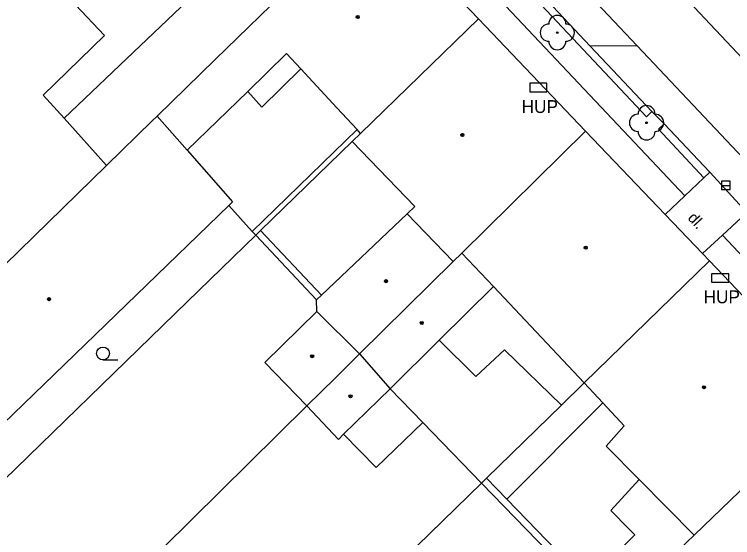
# Model space of a CAD drawing. Extents: x -596229 to -595156, y -1161237 to -1159376.
# Drawn here: x -596067.45 to -596025.53, y -1160551.1 to -1160520.58 of the extents above; entities that cross this region are included whole.
import ezdxf

# ---------------------------------------------------------------- set-up
doc = ezdxf.new("R2010")
doc.units = 0
for name, color, linetype in [('DOP - kresba z DSPS bez souradnic', 7, 'Continuous'), ('DOP - rozhrani ploch obecne', 7, 'Continuous'), ('Level 22', 7, 'Continuous'), ('Level 24', 7, 'Continuous'), ('Level 27', 7, 'Continuous'), ('Level 36', 7, 'Continuous'), ('Level 39', 7, 'Continuous'), ('Specificka linie pasportu komunikaci', 7, 'Continuous'), ('TM - budovy zdene_ betonove - VP', 7, 'Continuous'), ('TM - chodniky - VP', 7, 'Continuous'), ('TM - komunikace - VP', 7, 'Continuous'), ('TM - letecke snimky - pomocna linie', 7, 'Continuous'), ('TM - popis objektu', 7, 'Continuous'), ('TM - popis povrchu', 7, 'Continuous'), ('TM - rozhrani ploch obecne - VP', 7, 'Continuous')]:
    doc.layers.add(name, color=color, linetype=linetype)

msp = doc.modelspace()

# ---------------------------------------------------------------- linework, layer by layer
at = {"layer": 'DOP - kresba z DSPS bez souradnic'}
for points in [[(-596053.56, -1160533.24), (-596047.44, -1160527.3)], [(-596054.94, -1160531.72), (-596053.56, -1160533.24)], [(-596053.56, -1160533.24), (-596053.36, -1160533.46)], [(-596049.52, -1160536.96), (-596053.08, -1160533.18)], [(-596038.7, -1160548.86), (-596033.11, -1160543.24)], [(-596038.7, -1160548.86), (-596039.9, -1160547.64)], [(-596034.02, -1160553.7), (-596038.7, -1160548.86)]]:
    msp.add_lwpolyline(points, dxfattribs=at)
at = {"layer": 'DOP - rozhrani ploch obecne'}
for points in [[(-596065.57, -1160518.21), (-596062.18, -1160521.81)], [(-596062.18, -1160521.81), (-596065.76, -1160525.28)], [(-596065.76, -1160525.28), (-596064.54, -1160526.64)], [(-596053.08, -1160533.18), (-596047.74, -1160528)], [(-596053.36, -1160533.46), (-596053.08, -1160533.18)], [(-596057.36, -1160537.34), (-596053.36, -1160533.46)], [(-596053.36, -1160533.46), (-596049.81, -1160537.24)], [(-596069.51, -1160549.13), (-596057.36, -1160537.34)], [(-596035.52, -1160543.37), (-596034.2, -1160542.08)], [(-596045.51, -1160542.42), (-596043.61, -1160544.39)], [(-596058.78, -1160551.71), (-596050.37, -1160543.41)], [(-596039.9, -1160547.64), (-596035.52, -1160543.37)], [(-596043.61, -1160544.39), (-596040.19, -1160547.92)], [(-596060.54, -1160567.75), (-596040.19, -1160547.92)], [(-596040.19, -1160547.92), (-596039.9, -1160547.64)], [(-596040.19, -1160547.92), (-596034.31, -1160553.98)]]:
    msp.add_lwpolyline(points, dxfattribs=at)
at = {"layer": 'Level 22'}
for centre in [(-596035.76, -1160521.64), (-596030.55, -1160526.9)]:
    msp.add_circle(centre, 0.05, dxfattribs=at)
for centre, start, end in [((-596035.76, -1160521.14), 0, 180), ((-596036.26, -1160521.64), 90, 270), ((-596035.26, -1160521.64), 270, 90), ((-596035.76, -1160522.14), 180, 0), ((-596030.55, -1160526.4), 0, 180), ((-596031.05, -1160526.9), 90, 270), ((-596030.05, -1160526.9), 270, 90), ((-596030.55, -1160527.4), 180, 0)]:
    msp.add_arc(centre, 0.5, start, end, dxfattribs=at)
at = {"layer": 'Level 24'}
for points in [[(-596037.368, -1160525.089), (-596036.368, -1160525.089), (-596036.368, -1160524.589), (-596037.368, -1160524.589)], [(-596026.758, -1160536.209), (-596025.758, -1160536.209), (-596025.758, -1160535.709), (-596026.758, -1160535.709)]]:
    msp.add_lwpolyline(points, close=True, dxfattribs=at)
at = {"layer": 'Level 27'}
msp.add_line((-596026.18, -1160530.55), (-596025.68, -1160530.55), dxfattribs=at)
msp.add_lwpolyline([(-596026.18, -1160530.8), (-596025.68, -1160530.8), (-596025.68, -1160530.3), (-596026.18, -1160530.3)], close=True, dxfattribs=at)
at = {"layer": 'Level 36'}
msp.add_line((-596062.28, -1160540.735), (-596061.405, -1160540.735), dxfattribs=at)
msp.add_circle((-596062.28, -1160540.36), 0.375, dxfattribs=at)
at = {"layer": 'Level 39'}
for centre, radius in [((-596047.41, -1160520.73), 0.09), ((-596047.41, -1160520.73), 0.0398), ((-596041.3, -1160527.61), 0.09), ((-596041.3, -1160527.61), 0.0398), ((-596034.1, -1160534.19), 0.09), ((-596034.1, -1160534.19), 0.0398), ((-596045.76, -1160536.14), 0.09), ((-596045.76, -1160536.14), 0.0398), ((-596065.43, -1160537.19), 0.09), ((-596065.43, -1160537.19), 0.0398), ((-596043.67, -1160538.58), 0.09), ((-596043.67, -1160538.58), 0.0398), ((-596050.07, -1160540.52), 0.09), ((-596050.07, -1160540.52), 0.0398), ((-596027.2, -1160542.33), 0.09), ((-596027.2, -1160542.33), 0.0398), ((-596047.83, -1160542.86), 0.09), ((-596047.83, -1160542.86), 0.0398)]:
    msp.add_circle(centre, radius, dxfattribs=at)
at = {"layer": 'Specificka linie pasportu komunikaci'}
for points in [[(-596031.1, -1160522.41), (-596033.84, -1160522.43)], [(-596029.52, -1160526.96), (-596029.85, -1160527.27), (-596027.2, -1160530.11)]]:
    msp.add_lwpolyline(points, dxfattribs=at)
at = {"layer": 'TM - budovy zdene_ betonove - VP'}
for points in [[(-596046.59, -1160514.32), (-596055.72, -1160523.21)], [(-596046.59, -1160514.32), (-596044.05, -1160516.97), (-596043.37, -1160517.69), (-596040.36, -1160520.84)], [(-596060.9, -1160523.17), (-596056.13, -1160518.62)], [(-596047.24, -1160527.52), (-596040.36, -1160520.84)], [(-596040.36, -1160520.84), (-596034.11, -1160527.38)], [(-596063.74, -1160525.87), (-596060.9, -1160523.17)], [(-596055.72, -1160523.21), (-596059.11, -1160526.51)], [(-596051.56, -1160522.86), (-596053.83, -1160525.07)], [(-596050.73, -1160523.75), (-596051.56, -1160522.86)], [(-596048.63, -1160526.02), (-596050.73, -1160523.75)], [(-596053.83, -1160525.07), (-596057.36, -1160528.5)], [(-596064.54, -1160526.64), (-596063.74, -1160525.87)], [(-596047.44, -1160527.3), (-596048.63, -1160526.02)], [(-596059.11, -1160526.51), (-596059.4, -1160526.79)], [(-596057.36, -1160528.5), (-596059.11, -1160526.51)], [(-596062.07, -1160529.39), (-596064.54, -1160526.64)], [(-596059.4, -1160526.79), (-596062.07, -1160529.39)], [(-596047.24, -1160527.52), (-596047.44, -1160527.3)], [(-596041.33, -1160534.5), (-596034.11, -1160527.38)], [(-596034.11, -1160527.38), (-596029.46, -1160532.25)], [(-596047.74, -1160528), (-596047.24, -1160527.52)], [(-596044.07, -1160531.78), (-596047.74, -1160528)], [(-596057.36, -1160528.5), (-596054.71, -1160531.52)], [(-596062.07, -1160529.39), (-596068.89, -1160536.02)], [(-596054.71, -1160531.52), (-596054.94, -1160531.72)], [(-596071.12, -1160547.37), (-596054.94, -1160531.72)], [(-596044.07, -1160531.78), (-596044.53, -1160532.21)], [(-596049.52, -1160536.96), (-596044.53, -1160532.21)], [(-596044.53, -1160532.21), (-596041.83, -1160534.99)], [(-596029.46, -1160532.25), (-596027.28, -1160534.53)], [(-596041.33, -1160534.5), (-596041.83, -1160534.99)], [(-596041.33, -1160534.5), (-596039.49, -1160536.46)], [(-596027.28, -1160534.53), (-596026.88, -1160534.95)], [(-596034.2, -1160542.08), (-596026.88, -1160534.95)], [(-596026.88, -1160534.95), (-596019.34, -1160542.86)], [(-596041.83, -1160534.99), (-596047.3, -1160540.39)], [(-596042.65, -1160539.59), (-596039.49, -1160536.46)], [(-596034.2, -1160542.08), (-596039.49, -1160536.46)], [(-596049.81, -1160537.24), (-596049.52, -1160536.96)], [(-596049.8, -1160537.91), (-596049.81, -1160537.24)], [(-596049.8, -1160537.91), (-596052.84, -1160540.89)], [(-596047.3, -1160540.39), (-596049.8, -1160537.91)], [(-596045.51, -1160542.42), (-596042.65, -1160539.59)], [(-596048.73, -1160541.8), (-596047.3, -1160540.39)], [(-596047.3, -1160540.39), (-596045.51, -1160542.42)], [(-596052.84, -1160540.89), (-596050.37, -1160543.41)], [(-596048.73, -1160541.8), (-596050.37, -1160543.41)], [(-596033.11, -1160543.24), (-596034.2, -1160542.08)], [(-596048.23, -1160545.07), (-596045.51, -1160542.42)], [(-596019.34, -1160542.86), (-596027.78, -1160550.97)], [(-596031.86, -1160544.58), (-596033.11, -1160543.24)], [(-596050.37, -1160543.41), (-596048.54, -1160545.37)], [(-596032.91, -1160545.76), (-596031.86, -1160544.58)], [(-596048.54, -1160545.37), (-596048.23, -1160545.07)], [(-596030.98, -1160547.72), (-596032.91, -1160545.76)], [(-596032.63, -1160549.52), (-596030.98, -1160547.72)], [(-596030.98, -1160547.72), (-596027.78, -1160550.97)], [(-596031.58, -1160550.6), (-596032.63, -1160549.52)], [(-596031.24, -1160550.95), (-596031.58, -1160550.6)], [(-596034.02, -1160553.7), (-596031.24, -1160550.95)], [(-596027.78, -1160550.97), (-596028.67, -1160551.82)]]:
    msp.add_lwpolyline(points, dxfattribs=at)
at = {"layer": 'TM - chodniky - VP'}
for points in [[(-596044.98, -1160513.5), (-596028.31, -1160531.16)], [(-596026.85, -1160529.79), (-596027.2, -1160530.11)], [(-596027.2, -1160530.11), (-596028.31, -1160531.16)], [(-596026.12, -1160533.46), (-596025.02, -1160532.45)], [(-596026.12, -1160533.46), (-596017.69, -1160542.41)]]:
    msp.add_lwpolyline(points, dxfattribs=at)
at = {"layer": 'TM - komunikace - VP'}
for points in [[(-596039.16, -1160516.78), (-596033.84, -1160522.43)], [(-596033.84, -1160522.43), (-596030.24, -1160526.24)], [(-596030.24, -1160526.24), (-596029.52, -1160526.96)], [(-596029.52, -1160526.96), (-596026.85, -1160529.79)], [(-596026.85, -1160529.79), (-596024.69, -1160532.14)]]:
    msp.add_lwpolyline(points, dxfattribs=at)
at = {"layer": 'TM - letecke snimky - pomocna linie'}
for points in [[(-596042.65, -1160539.59), (-596040.52, -1160541.71), (-596038.84, -1160540.14), (-596035.52, -1160543.37)], [(-596048.23, -1160545.07), (-596046.33, -1160547.02), (-596043.61, -1160544.39)]]:
    msp.add_lwpolyline(points, dxfattribs=at)
at = {"layer": 'TM - rozhrani ploch obecne - VP'}
for points in [[(-596031.1, -1160522.41), (-596050.98, -1160501.36), (-596063.08, -1160488.56)], [(-596039.16, -1160516.78), (-596039.47, -1160517.07), (-596030.56, -1160526.55), (-596030.24, -1160526.24)], [(-596019.88, -1160528.53), (-596030.95, -1160516.77)], [(-595982.49, -1160573.92), (-596022.63, -1160531.38), (-596031.1, -1160522.41)], [(-596050.73, -1160523.75), (-596053, -1160525.98), (-596053.83, -1160525.07)], [(-596029.46, -1160532.25), (-596028.31, -1160531.16)], [(-596026.12, -1160533.46), (-596027.28, -1160534.53)]]:
    msp.add_lwpolyline(points, dxfattribs=at)

# ---------------------------------------------------------------- texts
at = {"layer": 'TM - popis objektu'}
for p in [(-596037.84, -1160526.33), (-596027.22, -1160537.43)]:
    msp.add_text('HUP', height=0.75, dxfattribs=at).set_placement(p)
at = {"layer": 'TM - popis povrchu'}
msp.add_text('dl.', height=0.65, rotation=312.62, dxfattribs=at).set_placement((-596028.19, -1160532.49))

doc.saveas('drawing.dxf')
